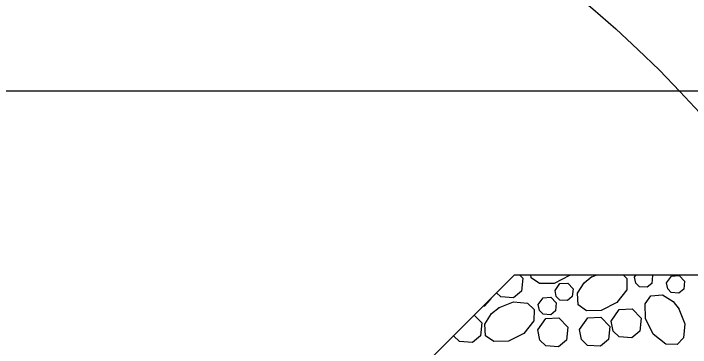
# Model space of a CAD drawing. Extents: x 636530 to 644067, y 294168 to 299122.
# Drawn here: x 638645.16 to 638667.59, y 298004.53 to 298015.6 of the extents above; entities that cross this region are included whole.
import ezdxf

# ---------------------------------------------------------------- set-up
doc = ezdxf.new("R2010")
doc.units = 0
doc.layers.add('1', color=7, linetype='Continuous')

msp = doc.modelspace()

# ---------------------------------------------------------------- linework, layer by layer
at = {"layer": '1'}
for p, q in [((638619.166, 298013.038), (638685.064, 298013.038)), ((638651.603, 297996.783), (638661.762, 298006.942)), ((638661.762, 298006.942), (638685.064, 298006.942))]:
    msp.add_line(p, q, dxfattribs=at)
for points in [[(638661.93, 298006.942), (638662.038, 298006.83), (638661.995, 298006.396), (638661.73, 298006.176), (638661.306, 298006.206), (638661.164, 298006.344)], [(638663.608, 298006.942), (638663.587, 298006.916), (638663.072, 298006.658), (638662.587, 298006.65), (638662.313, 298006.844), (638662.307, 298006.942)], [(638665.358, 298006.942), (638665.489, 298006.818), (638665.482, 298006.443), (638665.148, 298006.017), (638664.633, 298005.76), (638664.148, 298005.751), (638663.874, 298005.945), (638663.848, 298006.332), (638664.07, 298006.678), (638664.324, 298006.881)], [(638664.304, 298006.868), (638664.491, 298006.942)], [(638665.74, 298006.86), (638665.798, 298006.942)], [(638666.315, 298006.942), (638666.338, 298006.918), (638666.313, 298006.658), (638666.153, 298006.526), (638665.899, 298006.544), (638665.779, 298006.66), (638665.741, 298006.86)], [(638666.8, 298006.671), (638666.961, 298006.9), (638667.219, 298006.915), (638667.398, 298006.729), (638667.372, 298006.469), (638667.213, 298006.337), (638666.958, 298006.355), (638666.839, 298006.471), (638666.8, 298006.671)], [(638663.105, 298006.419), (638663.266, 298006.648), (638663.524, 298006.663), (638663.703, 298006.477), (638663.677, 298006.217), (638663.518, 298006.085), (638663.264, 298006.103), (638663.144, 298006.219), (638663.105, 298006.419)], [(638660.975, 298006.155), (638660.972, 298006.121), (638660.764, 298005.902), (638660.722, 298005.902)], [(638662.55, 298005.952), (638662.712, 298006.182), (638662.969, 298006.196), (638663.148, 298006.011), (638663.122, 298005.75), (638662.963, 298005.618), (638662.709, 298005.636), (638662.589, 298005.752), (638662.55, 298005.952)], [(638667.206, 298005.817), (638667.406, 298005.314), (638667.366, 298004.852), (638667.157, 298004.633), (638666.782, 298004.64), (638666.356, 298004.973), (638666.098, 298005.488), (638666.09, 298005.974), (638666.284, 298006.247), (638666.671, 298006.273), (638667.016, 298006.051), (638667.219, 298005.797)], [(638661.229, 298005.843), (638661.733, 298006.042), (638662.195, 298006.002), (638662.414, 298005.794), (638662.407, 298005.419), (638662.074, 298004.993), (638661.559, 298004.735), (638661.073, 298004.726), (638660.8, 298004.921), (638660.774, 298005.307), (638660.996, 298005.653), (638661.25, 298005.856)], [(638664.963, 298005.408), (638665.231, 298005.79), (638665.661, 298005.815), (638665.959, 298005.505), (638665.916, 298005.072), (638665.651, 298004.851), (638665.227, 298004.882), (638665.028, 298005.075), (638664.963, 298005.408)], [(638660.428, 298005.608), (638660.675, 298005.351), (638660.632, 298004.917), (638660.367, 298004.697), (638659.943, 298004.727), (638659.744, 298004.921), (638659.743, 298004.923)], [(638662.532, 298005.111), (638662.801, 298005.494), (638663.231, 298005.518), (638663.529, 298005.209), (638663.486, 298004.775), (638663.221, 298004.555), (638662.797, 298004.585), (638662.597, 298004.779), (638662.533, 298005.111)], [(638663.92, 298005.127), (638664.189, 298005.51), (638664.618, 298005.534), (638664.916, 298005.225), (638664.873, 298004.791), (638664.608, 298004.57), (638664.184, 298004.601), (638663.985, 298004.795), (638663.92, 298005.127)]]:
    msp.add_lwpolyline(points, dxfattribs=at)
msp.add_ellipse((638619.083, 297996.196), major_axis=(-55.517, 0), ratio=0.608854, dxfattribs=at)

doc.saveas('drawing.dxf')
